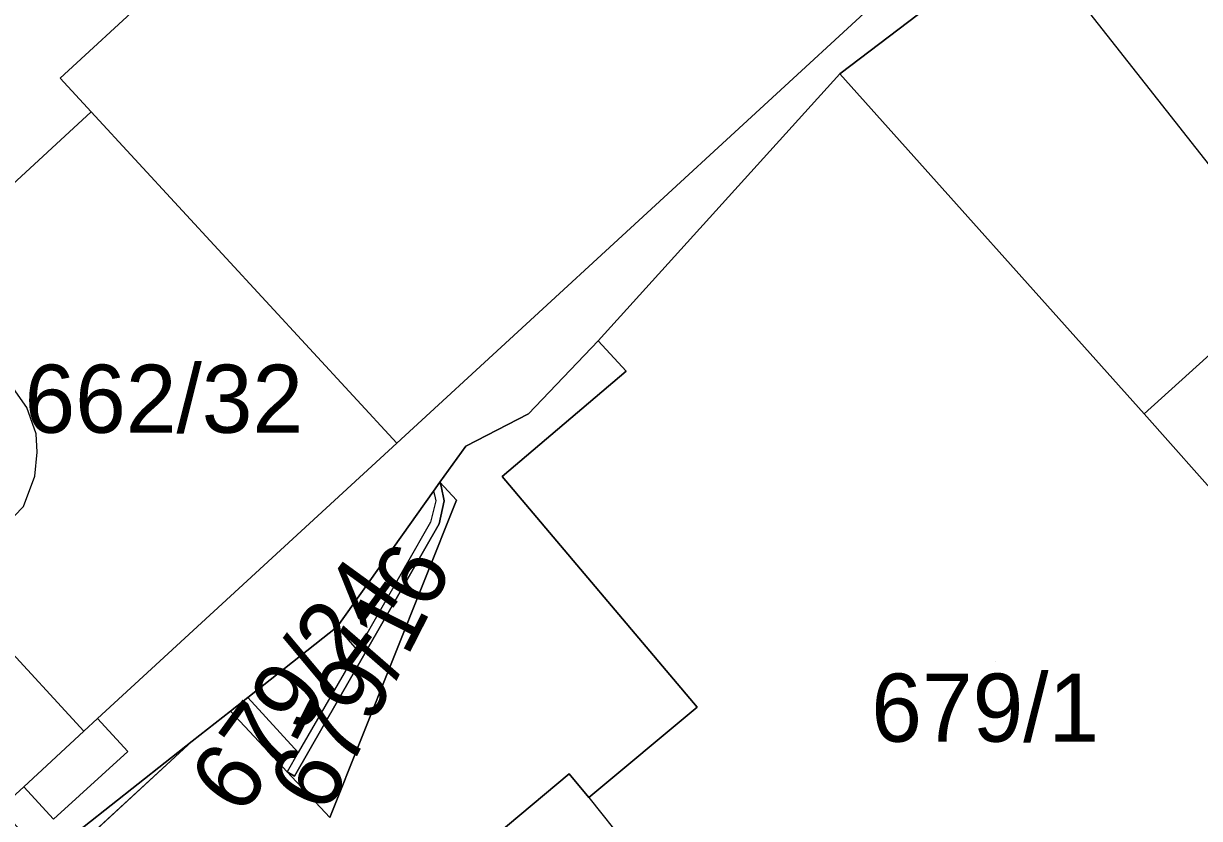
# Model space of a CAD drawing. Extents: x -263423 to -261326, y -1240067 to -1237864.
# Drawn here: x -262834.04 to -262799.5, y -1238929.98 to -1238906.64 of the extents above; entities that cross this region are included whole.
import ezdxf

# ---------------------------------------------------------------- set-up
doc = ezdxf.new("R2010")
doc.units = 0
for name, color, linetype in [('body_kn', 7, 'Continuous'), ('kladpar_druhypozemkov', 7, 'Continuous'), ('kladpar_hranice', 7, 'Continuous'), ('kladpar_parcelnecisla', 7, 'Continuous'), ('kladpar_plochy', 7, 'Continuous'), ('zappar_hrandruhpozemk', 7, 'Continuous')]:
    doc.layers.add(name, color=color, linetype=linetype)

msp = doc.modelspace()

# ---------------------------------------------------------------- linework, layer by layer
at = {"layer": 'body_kn'}
for p, q in [((-262832.96, -1238908.25), (-262832.96, -1238908.25)), ((-262810.07, -1238908.12), (-262810.07, -1238908.12)), ((-262810.07, -1238908.12), (-262810.07, -1238908.12)), ((-262832.05, -1238909.24), (-262832.05, -1238909.24)), ((-262832.05, -1238909.24), (-262832.05, -1238909.24)), ((-262817.16, -1238915.96), (-262817.16, -1238915.96)), ((-262816.34, -1238916.85), (-262816.34, -1238916.85)), ((-262833.94, -1238917.92), (-262833.94, -1238917.92)), ((-262819.21, -1238918.1), (-262819.21, -1238918.1)), ((-262801.13, -1238918.1), (-262801.13, -1238918.1)), ((-262833.66, -1238918.69), (-262833.66, -1238918.69)), ((-262823.07, -1238918.96), (-262823.07, -1238918.96)), ((-262821.05, -1238919.05), (-262821.05, -1238919.05)), ((-262821.05, -1238919.05), (-262821.05, -1238919.05)), ((-262833.63, -1238919.23), (-262833.63, -1238919.23)), ((-262833.7, -1238919.93), (-262833.7, -1238919.93)), ((-262821.81, -1238920.11), (-262821.81, -1238920.11)), ((-262821.81, -1238920.11), (-262821.81, -1238920.11)), ((-262819.98, -1238919.94), (-262819.98, -1238919.94)), ((-262822, -1238920.37), (-262822, -1238920.37)), ((-262822, -1238920.37), (-262822, -1238920.37)), ((-262821.97, -1238920.48), (-262821.97, -1238920.48)), ((-262821.77, -1238920.23), (-262821.77, -1238920.23)), ((-262821.93, -1238920.66), (-262821.93, -1238920.66)), ((-262821.68, -1238920.66), (-262821.68, -1238920.66)), ((-262821.32, -1238920.64), (-262821.32, -1238920.64)), ((-262822.08, -1238921.28), (-262822.08, -1238921.28)), ((-262821.83, -1238921.33), (-262821.83, -1238921.33)), ((-262824.83, -1238924.36), (-262824.83, -1238924.36)), ((-262824.23, -1238925.04), (-262824.23, -1238925.04)), ((-262824.23, -1238925.04), (-262824.23, -1238925.04)), ((-262827.45, -1238926.43), (-262827.45, -1238926.43)), ((-262814.25, -1238926.72), (-262814.25, -1238926.72)), ((-262831.86, -1238927.05), (-262831.86, -1238927.05)), ((-262827.96, -1238926.83), (-262827.96, -1238926.83)), ((-262827.96, -1238926.83), (-262827.96, -1238926.83)), ((-262832.26, -1238927.42), (-262832.26, -1238927.42)), ((-262829.08, -1238927.71), (-262829.08, -1238927.71)), ((-262829.08, -1238927.71), (-262829.08, -1238927.71)), ((-262830.97, -1238928.02), (-262830.97, -1238928.02)), ((-262825.97, -1238928.05), (-262825.97, -1238928.05)), ((-262825.97, -1238928.05), (-262825.97, -1238928.05)), ((-262826.29, -1238928.62), (-262826.29, -1238928.62)), ((-262826.08, -1238928.74), (-262826.08, -1238928.74)), ((-262818.01, -1238928.67), (-262818.01, -1238928.67)), ((-262834.03, -1238929.06), (-262834.03, -1238929.06)), ((-262834.03, -1238929.06), (-262834.03, -1238929.06)), ((-262817.44, -1238929.37), (-262817.44, -1238929.37)), ((-262817.44, -1238929.37), (-262817.44, -1238929.37)), ((-262825.04, -1238929.96), (-262825.04, -1238929.96))]:
    msp.add_line(p, q, dxfattribs=at)
at = {"layer": 'kladpar_druhypozemkov'}
for p, q in [((-262829.09, -1238916.73), (-262829.09, -1238916.73)), ((-262822.88, -1238923.11), (-262822.88, -1238923.11)), ((-262805.5, -1238925.38), (-262805.5, -1238925.38)), ((-262825.26, -1238929.5), (-262825.26, -1238929.5))]:
    msp.add_line(p, q, dxfattribs=at)
at = {"layer": 'kladpar_hranice'}
for points in [[(-262797.7, -1238898.6), (-262786.73, -1238889.45), (-262779.93, -1238897.96), (-262777.1, -1238901.54), (-262780.48, -1238904.25), (-262783.63, -1238900.48), (-262798.11, -1238912.21), (-262796.66, -1238914.06), (-262801.13, -1238918.1), (-262810.07, -1238908.12), (-262804.59, -1238903.96), (-262797.7, -1238898.6)], [(-262797.7, -1238898.6), (-262804.59, -1238903.96), (-262810.07, -1238908.12), (-262817.16, -1238915.96), (-262819.21, -1238918.1), (-262821.05, -1238919.05), (-262821.81, -1238920.11), (-262822, -1238920.37), (-262824.83, -1238924.36), (-262827.45, -1238926.43), (-262827.96, -1238926.83), (-262829.08, -1238927.71), (-262833.05, -1238930.85), (-262841.92, -1238937.86), (-262842.75, -1238938.28), (-262845.55, -1238939.68), (-262845.58, -1238939.69), (-262847.84, -1238937.24), (-262855.46, -1238928.97)], [(-262799.15, -1238944.7), (-262801.26, -1238946.97), (-262806.61, -1238941.15), (-262804, -1238938.69), (-262809.16, -1238932.67), (-262812.54, -1238935.45), (-262808.64, -1238939.99), (-262814.38, -1238944.85), (-262823.81, -1238933.53), (-262818.01, -1238928.67), (-262817.44, -1238929.37), (-262814.25, -1238926.72), (-262819.98, -1238919.94), (-262816.34, -1238916.85), (-262817.16, -1238915.96), (-262810.07, -1238908.12)], [(-262810.07, -1238908.12), (-262801.13, -1238918.1), (-262796.66, -1238914.06)], [(-262821.05, -1238919.05), (-262819.21, -1238918.1), (-262817.16, -1238915.96), (-262816.34, -1238916.85), (-262819.98, -1238919.94), (-262814.25, -1238926.72), (-262817.44, -1238929.37), (-262818.01, -1238928.67), (-262823.81, -1238933.53)], [(-262844, -1238941.45), (-262829.08, -1238927.71), (-262827.96, -1238926.83), (-262826.29, -1238928.62), (-262825.04, -1238929.96), (-262821.32, -1238920.64), (-262821.81, -1238920.11), (-262821.05, -1238919.05)], [(-262827.96, -1238926.83), (-262827.45, -1238926.43), (-262824.83, -1238924.36), (-262822, -1238920.37), (-262821.81, -1238920.11), (-262821.77, -1238920.23), (-262821.68, -1238920.66), (-262821.83, -1238921.33), (-262826.08, -1238928.74), (-262826.29, -1238928.62), (-262827.96, -1238926.83)], [(-262821.81, -1238920.11), (-262821.32, -1238920.64), (-262825.04, -1238929.96), (-262826.29, -1238928.62), (-262826.08, -1238928.74), (-262821.83, -1238921.33), (-262821.68, -1238920.66), (-262821.77, -1238920.23), (-262821.81, -1238920.11)], [(-262829.08, -1238927.71), (-262844, -1238941.45), (-262837.09, -1238961.39), (-262834.78, -1238962.16), (-262828.66, -1238964.17), (-262835.37, -1238966.89), (-262837.13, -1238968.12), (-262837.78, -1238966.26), (-262846.7, -1238940.52), (-262846.78, -1238940.29), (-262845.58, -1238939.69), (-262845.55, -1238939.68), (-262842.75, -1238938.28), (-262841.92, -1238937.86), (-262833.05, -1238930.85), (-262829.08, -1238927.71)]]:
    msp.add_lwpolyline(points, dxfattribs=at)
at = {"layer": 'kladpar_plochy'}
for p, q in [((-262819.21, -1238918.1), (-262817.16, -1238915.96)), ((-262817.16, -1238915.96), (-262816.34, -1238916.85)), ((-262816.34, -1238916.85), (-262819.98, -1238919.94)), ((-262821.05, -1238919.05), (-262819.21, -1238918.1)), ((-262821.81, -1238920.11), (-262821.05, -1238919.05)), ((-262821.32, -1238920.64), (-262821.81, -1238920.11)), ((-262819.98, -1238919.94), (-262814.25, -1238926.72)), ((-262825.04, -1238929.96), (-262821.32, -1238920.64)), ((-262814.25, -1238926.72), (-262817.44, -1238929.37)), ((-262829.08, -1238927.71), (-262827.96, -1238926.83)), ((-262827.96, -1238926.83), (-262826.29, -1238928.62)), ((-262844, -1238941.45), (-262829.08, -1238927.71)), ((-262826.29, -1238928.62), (-262825.04, -1238929.96)), ((-262818.01, -1238928.67), (-262823.81, -1238933.53)), ((-262817.44, -1238929.37), (-262818.01, -1238928.67))]:
    msp.add_line(p, q, dxfattribs=at)
for points in [[(-262797.7, -1238898.6), (-262786.73, -1238889.45), (-262779.93, -1238897.96), (-262777.1, -1238901.54), (-262780.48, -1238904.25), (-262783.63, -1238900.48), (-262798.11, -1238912.21), (-262796.66, -1238914.06), (-262801.13, -1238918.1), (-262810.07, -1238908.12), (-262804.59, -1238903.96)], [(-262827.96, -1238926.83), (-262827.45, -1238926.43), (-262824.83, -1238924.36), (-262822, -1238920.37), (-262821.81, -1238920.11), (-262821.77, -1238920.23), (-262821.68, -1238920.66), (-262821.83, -1238921.33), (-262826.08, -1238928.74), (-262826.29, -1238928.62)], [(-262821.81, -1238920.11), (-262821.32, -1238920.64), (-262825.04, -1238929.96), (-262826.29, -1238928.62), (-262826.08, -1238928.74), (-262821.83, -1238921.33), (-262821.68, -1238920.66), (-262821.77, -1238920.23)], [(-262829.08, -1238927.71), (-262844, -1238941.45), (-262837.09, -1238961.39), (-262834.78, -1238962.16), (-262828.66, -1238964.17), (-262835.37, -1238966.89), (-262837.13, -1238968.12), (-262837.78, -1238966.26), (-262846.7, -1238940.52), (-262846.78, -1238940.29), (-262845.58, -1238939.69), (-262845.55, -1238939.68), (-262842.75, -1238938.28), (-262841.92, -1238937.86), (-262833.05, -1238930.85)]]:
    msp.add_lwpolyline(points, close=True, dxfattribs=at)
for points in [[(-262797.7, -1238898.6), (-262804.59, -1238903.96), (-262810.07, -1238908.12), (-262817.16, -1238915.96), (-262819.21, -1238918.1), (-262821.05, -1238919.05), (-262821.81, -1238920.11), (-262822, -1238920.37), (-262824.83, -1238924.36), (-262827.45, -1238926.43), (-262827.96, -1238926.83), (-262829.08, -1238927.71), (-262833.05, -1238930.85)], [(-262799.15, -1238944.7), (-262801.26, -1238946.97), (-262806.61, -1238941.15), (-262804, -1238938.69), (-262809.16, -1238932.67), (-262812.54, -1238935.45), (-262808.64, -1238939.99), (-262814.38, -1238944.85), (-262823.81, -1238933.53), (-262818.01, -1238928.67), (-262817.44, -1238929.37), (-262814.25, -1238926.72), (-262819.98, -1238919.94), (-262816.34, -1238916.85), (-262817.16, -1238915.96), (-262810.07, -1238908.12), (-262801.13, -1238918.1), (-262796.66, -1238914.06)]]:
    msp.add_lwpolyline(points, dxfattribs=at)
at = {"layer": 'zappar_hrandruhpozemk'}
for p, q in [((-262832.96, -1238908.25), (-262812.3, -1238889.22)), ((-262798.11, -1238912.21), (-262804.59, -1238903.96)), ((-262832.05, -1238909.24), (-262823.07, -1238918.96)), ((-262794.33, -1238925.78), (-262801.13, -1238918.1)), ((-262832.26, -1238927.42), (-262836.33, -1238923.01)), ((-262832.26, -1238927.42), (-262831.86, -1238927.05)), ((-262834.03, -1238929.06), (-262832.26, -1238927.42)), ((-262825.97, -1238928.05), (-262826.29, -1238928.62)), ((-262817.44, -1238929.37), (-262812.54, -1238935.45))]:
    msp.add_line(p, q, dxfattribs=at)
for points in [[(-262812.3, -1238889.22), (-262811.35, -1238890.25), (-262808.32, -1238887.46), (-262809.2, -1238886.31), (-262808.81, -1238885.98), (-262806.6, -1238888.84), (-262804.62, -1238891.41), (-262802.6, -1238894.03), (-262800.67, -1238896.54), (-262799.86, -1238897.59), (-262803.14, -1238900.61), (-262802.26, -1238901.57), (-262804.44, -1238903.56), (-262805.31, -1238902.61), (-262823.07, -1238918.96), (-262831.86, -1238927.05), (-262830.97, -1238928.02), (-262833.15, -1238930.01), (-262834.03, -1238929.06), (-262834.72, -1238929.69), (-262833.83, -1238930.65), (-262836.02, -1238932.64), (-262836.89, -1238931.69), (-262845.55, -1238939.68)], [(-262837.31, -1238914.09), (-262832.05, -1238909.24), (-262832.96, -1238908.25)], [(-262836.33, -1238923.01), (-262834.57, -1238921.38), (-262834.04, -1238920.82), (-262833.7, -1238919.93), (-262833.63, -1238919.23), (-262833.66, -1238918.69), (-262833.94, -1238917.92), (-262834.4, -1238917.26), (-262837.31, -1238914.09)], [(-262822, -1238920.37), (-262821.97, -1238920.48), (-262821.93, -1238920.66), (-262822.08, -1238921.28)], [(-262822.08, -1238921.28), (-262824.23, -1238925.04), (-262824.83, -1238924.36)], [(-262824.23, -1238925.04), (-262825.97, -1238928.05), (-262827.45, -1238926.43)]]:
    msp.add_lwpolyline(points, dxfattribs=at)

# ---------------------------------------------------------------- texts
at = {"layer": 'kladpar_parcelnecisla'}
for s, p in [('662/32', (-262834.006, -1238918.66)), ('679/1', (-262809.142, -1238927.73))]:
    msp.add_text(s, height=2, dxfattribs=at).set_placement(p)
for s, rotation, p in [('679/16', 63, (-262825.133, -1238929.908)), ('679/24', 54, (-262827.655, -1238929.963))]:
    msp.add_text(s, height=2, rotation=rotation, dxfattribs=at).set_placement(p)

doc.saveas('drawing.dxf')
